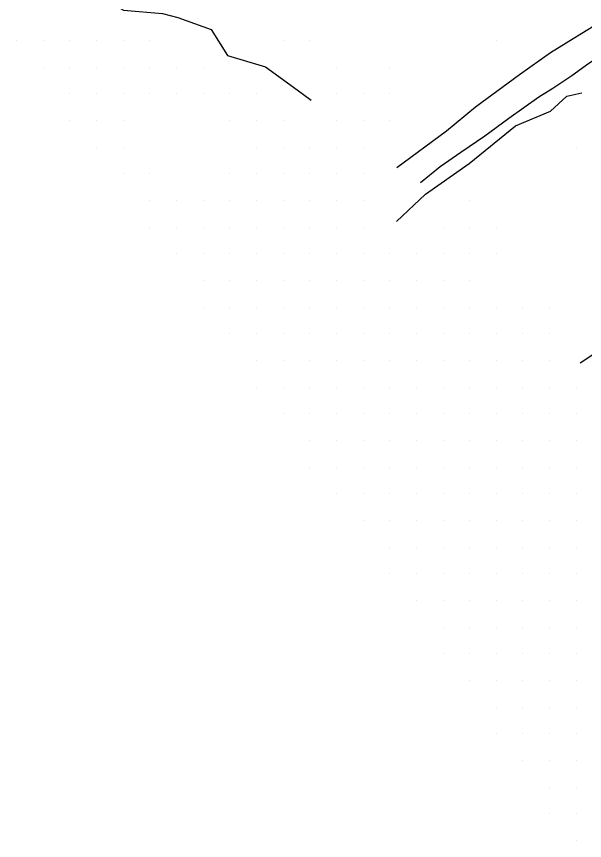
# Model space of a CAD drawing. Extents: x 1762120 to 1766775, y 709485 to 712965.
# Drawn here: x 1763339.9 to 1763553, y 711720.1 to 712029.1 of the extents above; entities that cross this region are included whole.
import ezdxf

# ---------------------------------------------------------------- set-up
doc = ezdxf.new("R2010")
doc.units = 0
doc.layers.add('Exist DTM QL2 LIDAR Elevation Point', color=7, linetype='Continuous')
doc.layers.add('PH Exist DTM Breakline', color=7, linetype='Continuous')

msp = doc.modelspace()

# ---------------------------------------------------------------- linework, layer by layer
at = {"layer": 'Exist DTM QL2 LIDAR Elevation Point'}
for p, q in [((1763339.9, 712020.09), (1763339.9, 712020.09)), ((1763349.9, 712020.09), (1763349.9, 712020.09)), ((1763359.9, 712020.09), (1763359.9, 712020.09)), ((1763369.9, 712020.09), (1763369.9, 712020.09)), ((1763379.9, 712020.09), (1763379.9, 712020.09)), ((1763389.9, 712020.09), (1763389.9, 712020.09)), ((1763439.91, 712020.09), (1763439.91, 712020.09)), ((1763449.91, 712020.09), (1763449.91, 712020.09)), ((1763519.92, 712020.09), (1763519.92, 712020.09)), ((1763349.9, 712010.09), (1763349.9, 712010.09)), ((1763359.9, 712010.09), (1763359.9, 712010.09)), ((1763369.9, 712010.09), (1763369.9, 712010.09)), ((1763379.9, 712010.09), (1763379.9, 712010.09)), ((1763389.9, 712010.09), (1763389.9, 712010.09)), ((1763399.91, 712010.09), (1763399.91, 712010.09)), ((1763409.91, 712010.09), (1763409.91, 712010.09)), ((1763459.91, 712010.09), (1763459.91, 712010.09)), ((1763479.92, 712010.09), (1763479.92, 712010.09)), ((1763359.9, 712000.09), (1763359.9, 712000.09)), ((1763369.9, 712000.09), (1763369.9, 712000.09)), ((1763379.9, 712000.09), (1763379.9, 712000.09)), ((1763389.9, 712000.09), (1763389.9, 712000.09)), ((1763399.91, 712000.09), (1763399.91, 712000.09)), ((1763409.91, 712000.09), (1763409.91, 712000.09)), ((1763419.91, 712000.09), (1763419.91, 712000.09)), ((1763429.91, 712000.09), (1763429.91, 712000.09)), ((1763459.91, 712000.09), (1763459.91, 712000.09)), ((1763469.91, 712000.09), (1763469.91, 712000.09)), ((1763479.92, 712000.09), (1763479.92, 712000.09)), ((1763359.9, 711990.09), (1763359.9, 711990.09)), ((1763369.9, 711990.09), (1763369.9, 711990.09)), ((1763379.9, 711990.09), (1763379.9, 711990.09)), ((1763419.91, 711990.09), (1763419.91, 711990.09)), ((1763429.91, 711990.09), (1763429.91, 711990.09)), ((1763439.91, 711990.09), (1763439.91, 711990.09)), ((1763459.91, 711990.09), (1763459.91, 711990.09)), ((1763469.91, 711990.09), (1763469.91, 711990.09)), ((1763479.92, 711990.09), (1763479.92, 711990.09)), ((1763369.9, 711980.09), (1763369.9, 711980.09)), ((1763379.9, 711980.09), (1763379.9, 711980.09)), ((1763429.91, 711980.09), (1763429.91, 711980.09)), ((1763439.91, 711980.09), (1763439.91, 711980.09)), ((1763449.91, 711980.09), (1763449.91, 711980.09)), ((1763459.91, 711980.09), (1763459.91, 711980.09)), ((1763469.91, 711980.09), (1763469.91, 711980.09)), ((1763549.92, 711980.09), (1763549.92, 711980.09)), ((1763379.9, 711970.09), (1763379.9, 711970.09)), ((1763389.9, 711970.09), (1763389.9, 711970.09)), ((1763419.91, 711970.09), (1763419.91, 711970.09)), ((1763429.91, 711970.09), (1763429.91, 711970.09)), ((1763439.91, 711970.09), (1763439.91, 711970.09)), ((1763449.91, 711970.09), (1763449.91, 711970.09)), ((1763459.91, 711970.09), (1763459.91, 711970.09)), ((1763469.91, 711970.09), (1763469.91, 711970.09)), ((1763389.9, 711960.09), (1763389.9, 711960.09)), ((1763399.91, 711960.09), (1763399.91, 711960.09)), ((1763409.91, 711960.09), (1763409.91, 711960.09)), ((1763419.91, 711960.09), (1763419.91, 711960.09)), ((1763429.91, 711960.09), (1763429.91, 711960.09)), ((1763439.91, 711960.09), (1763439.91, 711960.09)), ((1763449.91, 711960.09), (1763449.91, 711960.09)), ((1763459.91, 711960.09), (1763459.91, 711960.09)), ((1763469.91, 711960.09), (1763469.91, 711960.09)), ((1763509.92, 711960.09), (1763509.92, 711960.09)), ((1763389.9, 711950.08), (1763389.9, 711950.08)), ((1763399.91, 711950.08), (1763399.91, 711950.08)), ((1763409.91, 711950.08), (1763409.91, 711950.08)), ((1763419.91, 711950.08), (1763419.91, 711950.08)), ((1763429.91, 711950.08), (1763429.91, 711950.08)), ((1763439.91, 711950.08), (1763439.91, 711950.08)), ((1763449.91, 711950.08), (1763449.91, 711950.08)), ((1763459.91, 711950.08), (1763459.91, 711950.08)), ((1763469.91, 711950.08), (1763469.91, 711950.08)), ((1763499.92, 711950.08), (1763499.92, 711950.08)), ((1763509.92, 711950.08), (1763509.92, 711950.08)), ((1763519.92, 711950.08), (1763519.92, 711950.08)), ((1763399.91, 711940.08), (1763399.91, 711940.08)), ((1763409.91, 711940.08), (1763409.91, 711940.08)), ((1763419.91, 711940.08), (1763419.91, 711940.08)), ((1763429.91, 711940.08), (1763429.91, 711940.08)), ((1763439.91, 711940.08), (1763439.91, 711940.08)), ((1763449.91, 711940.08), (1763449.91, 711940.08)), ((1763459.91, 711940.08), (1763459.91, 711940.08)), ((1763469.91, 711940.08), (1763469.91, 711940.08)), ((1763479.92, 711940.08), (1763479.92, 711940.08)), ((1763489.92, 711940.08), (1763489.92, 711940.08)), ((1763499.92, 711940.08), (1763499.92, 711940.08)), ((1763509.92, 711940.08), (1763509.92, 711940.08)), ((1763519.92, 711940.08), (1763519.92, 711940.08)), ((1763409.91, 711930.08), (1763409.91, 711930.08)), ((1763419.91, 711930.08), (1763419.91, 711930.08)), ((1763429.91, 711930.08), (1763429.91, 711930.08)), ((1763439.91, 711930.08), (1763439.91, 711930.08)), ((1763449.91, 711930.08), (1763449.91, 711930.08)), ((1763459.91, 711930.08), (1763459.91, 711930.08)), ((1763469.91, 711930.08), (1763469.91, 711930.08)), ((1763479.92, 711930.08), (1763479.92, 711930.08)), ((1763489.92, 711930.08), (1763489.92, 711930.08)), ((1763499.92, 711930.08), (1763499.92, 711930.08)), ((1763509.92, 711930.08), (1763509.92, 711930.08)), ((1763409.91, 711920.08), (1763409.91, 711920.08)), ((1763419.91, 711920.08), (1763419.91, 711920.08)), ((1763429.91, 711920.08), (1763429.91, 711920.08)), ((1763439.91, 711920.08), (1763439.91, 711920.08)), ((1763449.91, 711920.08), (1763449.91, 711920.08)), ((1763459.91, 711920.08), (1763459.91, 711920.08)), ((1763469.91, 711920.08), (1763469.91, 711920.08)), ((1763479.92, 711920.08), (1763479.92, 711920.08)), ((1763489.92, 711920.08), (1763489.92, 711920.08)), ((1763499.92, 711920.08), (1763499.92, 711920.08)), ((1763509.92, 711920.08), (1763509.92, 711920.08)), ((1763519.92, 711920.08), (1763519.92, 711920.08)), ((1763529.92, 711920.08), (1763529.92, 711920.08)), ((1763539.92, 711920.08), (1763539.92, 711920.08)), ((1763419.91, 711910.08), (1763419.91, 711910.08)), ((1763429.91, 711910.08), (1763429.91, 711910.08)), ((1763439.91, 711910.08), (1763439.91, 711910.08)), ((1763449.91, 711910.08), (1763449.91, 711910.08)), ((1763459.91, 711910.08), (1763459.91, 711910.08)), ((1763469.91, 711910.08), (1763469.91, 711910.08)), ((1763479.92, 711910.08), (1763479.92, 711910.08)), ((1763489.92, 711910.08), (1763489.92, 711910.08)), ((1763499.92, 711910.08), (1763499.92, 711910.08)), ((1763509.92, 711910.08), (1763509.92, 711910.08)), ((1763519.92, 711910.08), (1763519.92, 711910.08)), ((1763529.92, 711910.08), (1763529.92, 711910.08)), ((1763539.92, 711910.08), (1763539.92, 711910.08)), ((1763429.91, 711900.08), (1763429.91, 711900.08)), ((1763439.91, 711900.08), (1763439.91, 711900.08)), ((1763449.91, 711900.08), (1763449.91, 711900.08)), ((1763459.91, 711900.08), (1763459.91, 711900.08)), ((1763469.91, 711900.08), (1763469.91, 711900.08)), ((1763479.92, 711900.08), (1763479.92, 711900.08)), ((1763489.92, 711900.08), (1763489.92, 711900.08)), ((1763499.92, 711900.08), (1763499.92, 711900.08)), ((1763509.92, 711900.08), (1763509.92, 711900.08)), ((1763519.92, 711900.08), (1763519.92, 711900.08)), ((1763529.92, 711900.08), (1763529.92, 711900.08)), ((1763539.92, 711900.08), (1763539.92, 711900.08)), ((1763429.91, 711890.08), (1763429.91, 711890.08)), ((1763439.91, 711890.08), (1763439.91, 711890.08)), ((1763449.91, 711890.08), (1763449.91, 711890.08)), ((1763459.91, 711890.08), (1763459.91, 711890.08)), ((1763469.91, 711890.08), (1763469.91, 711890.08)), ((1763479.92, 711890.08), (1763479.92, 711890.08)), ((1763489.92, 711890.08), (1763489.92, 711890.08)), ((1763499.92, 711890.08), (1763499.92, 711890.08)), ((1763509.92, 711890.08), (1763509.92, 711890.08)), ((1763519.92, 711890.08), (1763519.92, 711890.08)), ((1763529.92, 711890.08), (1763529.92, 711890.08)), ((1763539.92, 711890.08), (1763539.92, 711890.08)), ((1763549.92, 711890.08), (1763549.92, 711890.08)), ((1763439.91, 711880.08), (1763439.91, 711880.08)), ((1763449.91, 711880.08), (1763449.91, 711880.08)), ((1763459.91, 711880.08), (1763459.91, 711880.08)), ((1763469.91, 711880.08), (1763469.91, 711880.08)), ((1763479.92, 711880.08), (1763479.92, 711880.08)), ((1763489.92, 711880.08), (1763489.92, 711880.08)), ((1763499.92, 711880.08), (1763499.92, 711880.08)), ((1763509.92, 711880.08), (1763509.92, 711880.08)), ((1763519.92, 711880.08), (1763519.92, 711880.08)), ((1763529.92, 711880.08), (1763529.92, 711880.08)), ((1763539.92, 711880.08), (1763539.92, 711880.08)), ((1763549.92, 711880.08), (1763549.92, 711880.08)), ((1763449.91, 711870.07), (1763449.91, 711870.07)), ((1763459.91, 711870.07), (1763459.91, 711870.07)), ((1763469.91, 711870.07), (1763469.91, 711870.07)), ((1763479.92, 711870.07), (1763479.92, 711870.07)), ((1763489.92, 711870.07), (1763489.92, 711870.07)), ((1763499.92, 711870.07), (1763499.92, 711870.07)), ((1763509.92, 711870.07), (1763509.92, 711870.07)), ((1763519.92, 711870.07), (1763519.92, 711870.07)), ((1763529.92, 711870.07), (1763529.92, 711870.07)), ((1763539.92, 711870.07), (1763539.92, 711870.07)), ((1763549.92, 711870.07), (1763549.92, 711870.07)), ((1763449.91, 711860.07), (1763449.91, 711860.07)), ((1763459.91, 711860.07), (1763459.91, 711860.07)), ((1763469.91, 711860.07), (1763469.91, 711860.07)), ((1763479.92, 711860.07), (1763479.92, 711860.07)), ((1763489.92, 711860.07), (1763489.92, 711860.07)), ((1763499.92, 711860.07), (1763499.92, 711860.07)), ((1763509.92, 711860.07), (1763509.92, 711860.07)), ((1763519.92, 711860.07), (1763519.92, 711860.07)), ((1763529.92, 711860.07), (1763529.92, 711860.07)), ((1763539.92, 711860.07), (1763539.92, 711860.07)), ((1763549.92, 711860.07), (1763549.92, 711860.07)), ((1763459.91, 711850.07), (1763459.91, 711850.07)), ((1763469.91, 711850.07), (1763469.91, 711850.07)), ((1763479.92, 711850.07), (1763479.92, 711850.07)), ((1763489.92, 711850.07), (1763489.92, 711850.07)), ((1763499.92, 711850.07), (1763499.92, 711850.07)), ((1763509.92, 711850.07), (1763509.92, 711850.07)), ((1763519.92, 711850.07), (1763519.92, 711850.07)), ((1763529.92, 711850.07), (1763529.92, 711850.07)), ((1763539.92, 711850.07), (1763539.92, 711850.07)), ((1763549.92, 711850.07), (1763549.92, 711850.07)), ((1763469.91, 711840.07), (1763469.91, 711840.07)), ((1763479.92, 711840.07), (1763479.92, 711840.07)), ((1763489.92, 711840.07), (1763489.92, 711840.07)), ((1763499.92, 711840.07), (1763499.92, 711840.07)), ((1763509.92, 711840.07), (1763509.92, 711840.07)), ((1763519.92, 711840.07), (1763519.92, 711840.07)), ((1763529.92, 711840.07), (1763529.92, 711840.07)), ((1763539.92, 711840.07), (1763539.92, 711840.07)), ((1763549.92, 711840.07), (1763549.92, 711840.07)), ((1763479.92, 711830.07), (1763479.92, 711830.07)), ((1763489.92, 711830.07), (1763489.92, 711830.07)), ((1763499.92, 711830.07), (1763499.92, 711830.07)), ((1763509.92, 711830.07), (1763509.92, 711830.07)), ((1763519.92, 711830.07), (1763519.92, 711830.07)), ((1763529.92, 711830.07), (1763529.92, 711830.07)), ((1763539.92, 711830.07), (1763539.92, 711830.07)), ((1763549.92, 711830.07), (1763549.92, 711830.07)), ((1763479.92, 711820.07), (1763479.92, 711820.07)), ((1763489.92, 711820.07), (1763489.92, 711820.07)), ((1763499.92, 711820.07), (1763499.92, 711820.07)), ((1763509.92, 711820.07), (1763509.92, 711820.07)), ((1763519.92, 711820.07), (1763519.92, 711820.07)), ((1763529.92, 711820.07), (1763529.92, 711820.07)), ((1763539.92, 711820.07), (1763539.92, 711820.07)), ((1763549.92, 711820.07), (1763549.92, 711820.07)), ((1763489.92, 711810.07), (1763489.92, 711810.07)), ((1763499.92, 711810.07), (1763499.92, 711810.07)), ((1763509.92, 711810.07), (1763509.92, 711810.07)), ((1763519.92, 711810.07), (1763519.92, 711810.07)), ((1763529.92, 711810.07), (1763529.92, 711810.07)), ((1763539.92, 711810.07), (1763539.92, 711810.07)), ((1763549.92, 711810.07), (1763549.92, 711810.07)), ((1763499.92, 711800.07), (1763499.92, 711800.07)), ((1763509.92, 711800.07), (1763509.92, 711800.07)), ((1763519.92, 711800.07), (1763519.92, 711800.07)), ((1763529.92, 711800.07), (1763529.92, 711800.07)), ((1763539.92, 711800.07), (1763539.92, 711800.07)), ((1763549.92, 711800.07), (1763549.92, 711800.07)), ((1763499.92, 711790.06), (1763499.92, 711790.06)), ((1763509.92, 711790.06), (1763509.92, 711790.06)), ((1763519.92, 711790.06), (1763519.92, 711790.06)), ((1763529.92, 711790.06), (1763529.92, 711790.06)), ((1763539.92, 711790.06), (1763539.92, 711790.06)), ((1763549.92, 711790.06), (1763549.92, 711790.06)), ((1763509.92, 711780.06), (1763509.92, 711780.06)), ((1763519.92, 711780.06), (1763519.92, 711780.06)), ((1763529.92, 711780.06), (1763529.92, 711780.06)), ((1763539.92, 711780.06), (1763539.92, 711780.06)), ((1763549.92, 711780.06), (1763549.92, 711780.06)), ((1763519.92, 711770.06), (1763519.92, 711770.06)), ((1763529.92, 711770.06), (1763529.92, 711770.06)), ((1763539.92, 711770.06), (1763539.92, 711770.06)), ((1763549.92, 711770.06), (1763549.92, 711770.06)), ((1763519.92, 711760.06), (1763519.92, 711760.06)), ((1763529.92, 711760.06), (1763529.92, 711760.06)), ((1763539.92, 711760.06), (1763539.92, 711760.06)), ((1763549.92, 711760.06), (1763549.92, 711760.06)), ((1763529.92, 711750.06), (1763529.92, 711750.06)), ((1763539.92, 711750.06), (1763539.92, 711750.06)), ((1763549.92, 711750.06), (1763549.92, 711750.06)), ((1763539.92, 711740.06), (1763539.92, 711740.06)), ((1763549.92, 711740.06), (1763549.92, 711740.06)), ((1763539.92, 711730.06), (1763539.92, 711730.06)), ((1763549.92, 711730.06), (1763549.92, 711730.06)), ((1763549.92, 711720.05), (1763549.92, 711720.05))]:
    msp.add_line(p, q, dxfattribs=at)
at = {"layer": 'PH Exist DTM Breakline'}
msp.add_line((1763571.81, 711912.57), (1763551.35, 711899.11), dxfattribs=at)
for points in [[(1763371.23, 712102.5), (1763372.37, 712090.08), (1763367.75, 712080.98), (1763363.6, 712069.89), (1763359.61, 712058.56), (1763358.73, 712051.74), (1763362.93, 712042.99), (1763373.23, 712035.46), (1763380.08, 712031.5), (1763394.66, 712030.23), (1763400.44, 712028.66), (1763412.93, 712024.21), (1763419.02, 712014.48), (1763433.36, 712010.25), (1763445.16, 712001.6), (1763450.4, 711997.75)], [(1763482.58, 711972.44), (1763501.23, 711986.19), (1763512.15, 711995.15), (1763528.65, 712007.35), (1763540.24, 712015.62), (1763550.36, 712021.83), (1763559.78, 712027.59), (1763565.24, 712030.77), (1763569.39, 712033.25), (1763573.39, 712036.42)], [(1763577.76, 712030.03), (1763567.35, 712020.99), (1763561.23, 712015.69), (1763554.62, 712011.44), (1763548.31, 712006.78), (1763541.08, 712002.09), (1763535.89, 711998.81), (1763524.66, 711990.85), (1763515.58, 711984.15), (1763506.67, 711978.1), (1763498.88, 711972.65), (1763491.42, 711966.75)], [(1763482.45, 711952.23), (1763493.4, 711962.42), (1763509.79, 711973.95), (1763527.16, 711988.13), (1763540.28, 711993.62), (1763546.36, 711999.2), (1763552.04, 712000.51)]]:
    msp.add_lwpolyline(points, dxfattribs=at)

doc.saveas('drawing.dxf')
